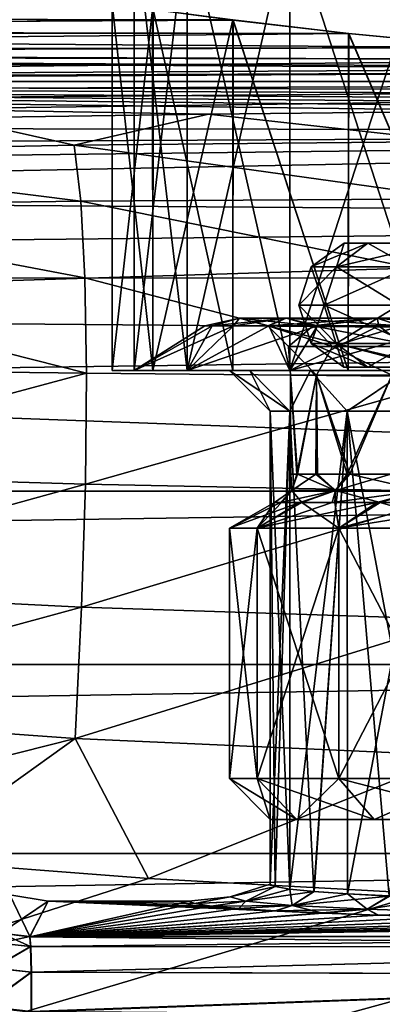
# Model space of a CAD drawing. Header units: metres. Extents: x -90 to 90, y -173 to 74.
# Tile 494 of 564: x 47.43 to 51.87, y 1.74 to 13.8. Entities that reach past the tile are written whole.
import ezdxf

# ---------------------------------------------------------------- set-up
doc = ezdxf.new("R2010")
doc.units = ezdxf.units.M
doc.layers.add('solid_509418', color=7, linetype='CONTINUOUS')
doc.layers.add('solid_509418_01', color=7, linetype='CONTINUOUS')

msp = doc.modelspace()

# ---------------------------------------------------------------- linework, layer by layer
at = {"layer": 'solid_509418'}
for points in [[(71.5, 8.020932, 20.362175), (35.100643, 9.368428, 19.276245), (-71.5, 8.020932, 20.362175)], [(71.5, 8.020932, 20.362175), (-71.5, 8.020932, 20.362175), (-71.5, 5.898276, 21.535389)], [(71.5, 5.898276, 21.535389), (71.5, 8.020932, 20.362175), (-71.5, 5.898276, 21.535389)], [(71.5, 5.898276, 21.535389), (-71.5, 5.898276, 21.535389), (-71.5, 3.58307, 22.257832)], [(71.5, 3.58307, 22.257832), (71.5, 5.898276, 21.535389), (-71.5, 3.58307, 22.257832)], [(71.5, 3.58307, 22.257832), (-71.5, 3.58307, 22.257832), (-71.5, 1.184448, 22.5)]]:
    msp.add_3dface(points, dxfattribs=at)
at = {"layer": 'solid_509418_01'}
for points in [[(49.481068, 9.5, 3.989305), (49.481068, 15.053997, 3.989305), (48.832024, 15.053997, 1.356038)], [(48.832024, 9.5, 1.356038), (48.832024, 15.053997, 1.356038), (48.832024, 15.053997, -1.356038)], [(48.832024, 9.5, 1.356038), (49.481068, 9.5, 3.989305), (48.832024, 15.053997, 1.356038)], [(48.832024, 9.5, -1.356038), (48.832024, 15.053997, -1.356038), (49.481068, 15.053997, -3.989305)], [(48.832024, 9.5, -1.356038), (48.832024, 9.5, 1.356038), (48.832024, 15.053997, -1.356038)], [(49.481068, 9.5, -3.989305), (48.832024, 9.5, -1.356038), (49.481068, 15.053997, -3.989305)], [(50.741432, 9.5, 6.390728), (50.741432, 15.053997, 6.390728), (49.481068, 15.053997, 3.989305)], [(49.481068, 9.5, 3.989305), (50.741432, 9.5, 6.390728), (49.481068, 15.053997, 3.989305)], [(49.481068, 9.5, -3.989305), (49.481068, 15.053997, -3.989305), (50.741432, 15.053997, -6.390728)], [(50.741432, 9.5, -6.390728), (49.481068, 9.5, -3.989305), (50.741432, 15.053997, -6.390728)], [(52.539871, 9.5, 8.420746), (52.539871, 15.053997, 8.420746), (50.741432, 15.053997, 6.390728)], [(50.741432, 9.5, 6.390728), (52.539871, 9.5, 8.420746), (50.741432, 15.053997, 6.390728)], [(50.741432, 9.5, -6.390728), (50.741432, 15.053997, -6.390728), (52.539871, 15.053997, -8.420746)], [(52.539871, 9.5, -8.420746), (50.741432, 9.5, -6.390728), (52.539871, 15.053997, -8.420746)], [(48.563633, 9.5, -1.201648), (49.057552, 13.921746, -3.537581), (48.562248, 13.991098, -1.193362)], [(48.563633, 9.5, 1.201648), (48.562248, 13.991098, -1.193362), (48.564259, 13.990871, 1.208513)], [(48.563633, 9.5, -1.201648), (48.562248, 13.991098, -1.193362), (48.563633, 9.5, 1.201648)], [(48.563633, 9.5, 1.201648), (48.564259, 13.990871, 1.208513), (49.063126, 9.5, 3.552508)], [(49.063126, 9.5, 3.552508), (48.564259, 13.990871, 1.208513), (49.066555, 13.920585, 3.563717)], [(27.321669, 13.864264, 4.658258), (50.046993, 13.792353, 5.760246), (49.066555, 13.920585, 3.563717)], [(27.360445, 13.833748, -5.154876), (49.057552, 13.921746, -3.537581), (50.0397, 13.793348, -5.746435)], [(49.063126, 9.5, -3.552508), (49.057552, 13.921746, -3.537581), (48.563633, 9.5, -1.201648)], [(49.063126, 9.5, -3.552508), (50.0397, 13.793348, -5.746435), (49.057552, 13.921746, -3.537581)], [(49.063126, 9.5, 3.552508), (49.066555, 13.920585, 3.563717), (50.040367, 9.5, 5.748336)], [(50.040367, 9.5, 5.748336), (49.066555, 13.920585, 3.563717), (50.046993, 13.792353, 5.760246)], [(27.321669, 13.864264, 4.658258), (27.556841, 13.677979, 7.170755), (50.046993, 13.792353, 5.760246)], [(27.60552, 13.638899, -7.592478), (27.360445, 13.833748, -5.154876), (50.0397, 13.793348, -5.746435)], [(27.556841, 13.677979, 7.170755), (51.460754, 13.628346, 7.702366), (50.046993, 13.792353, 5.760246)], [(27.60552, 13.638899, -7.592478), (50.0397, 13.793348, -5.746435), (51.458023, 13.628638, -7.699351)], [(50.040367, 9.5, -5.748336), (50.0397, 13.793348, -5.746435), (49.063126, 9.5, -3.552508)], [(51.452816, 9.5, -7.69325), (51.458023, 13.628638, -7.699351), (50.0397, 13.793348, -5.746435)], [(51.452816, 9.5, -7.69325), (50.0397, 13.793348, -5.746435), (50.040367, 9.5, -5.748336)], [(50.040367, 9.5, 5.748336), (50.046993, 13.792353, 5.760246), (51.452816, 9.5, 7.69325)], [(51.452816, 9.5, 7.69325), (50.046993, 13.792353, 5.760246), (51.460754, 13.628346, 7.702366)], [(27.556841, 13.677979, 7.170755), (27.893213, 13.405949, 9.731151), (51.460754, 13.628346, 7.702366)], [(27.60552, 13.638899, -7.592478), (51.458023, 13.628638, -7.699351), (53.243412, 13.456925, -9.305748)], [(27.940966, 13.36669, -10.046323), (27.60552, 13.638899, -7.592478), (53.243412, 13.456925, -9.305748)], [(27.893213, 13.405949, 9.731151), (53.246109, 13.456704, 9.307644), (51.460754, 13.628346, 7.702366)], [(53.238949, 9.5, -9.302245), (51.458023, 13.628638, -7.699351), (51.452816, 9.5, -7.69325)], [(51.452816, 9.5, 7.69325), (51.460754, 13.628346, 7.702366), (53.238949, 9.5, 9.302245)], [(53.238949, 9.5, -9.302245), (53.243412, 13.456925, -9.305748), (51.458023, 13.628638, -7.699351)], [(53.238949, 9.5, 9.302245), (51.460754, 13.628346, 7.702366), (53.246109, 13.456704, 9.307644)], [(27.893213, 13.405949, 9.731151), (55.326469, 13.306952, 10.507484), (53.246109, 13.456704, 9.307644)], [(27.893213, 13.405949, 9.731151), (28.332397, 13.040526, 12.352942), (55.326469, 13.306952, 10.507484)], [(27.940966, 13.36669, -10.046323), (53.243412, 13.456925, -9.305748), (55.324173, 13.307088, -10.506461)], [(27.940966, 13.36669, -10.046323), (57.611919, 13.205138, -11.249271), (60, 13.169123, -11.5)], [(28.372757, 13.006383, -12.569467), (27.940966, 13.36669, -10.046323), (60, 13.169123, -11.5)], [(27.940966, 13.36669, -10.046323), (55.324173, 13.307088, -10.506461), (57.611919, 13.205138, -11.249271)], [(28.332397, 13.040526, 12.352942), (57.613228, 13.205099, 11.249549), (55.326469, 13.306952, 10.507484)], [(28.332397, 13.040526, 12.352942), (60, 13.169123, 11.5), (57.613228, 13.205099, 11.249549)], [(28.332397, 13.040526, 12.352942), (71.5, 13.040526, 12.352942), (60, 13.169123, 11.5)], [(71.5, 12.898079, -13.232278), (28.372757, 13.006383, -12.569467), (60, 13.169123, -11.5)], [(28.696659, 12.895651, 13.116816), (71.5, 13.040526, 12.352942), (28.332397, 13.040526, 12.352942)], [(28.696659, 12.895651, 13.116816), (29.143702, 12.708432, 13.846309), (71.5, 13.040526, 12.352942)], [(29.143702, 12.708432, 13.846309), (29.666065, 12.483955, 14.539941), (71.5, 13.040526, 12.352942)], [(71.5, 12.426649, 14.696774), (71.5, 13.040526, 12.352942), (29.666065, 12.483955, 14.539941)], [(49.744595, 12.640604, -14.685209), (46.601803, 12.593678, -14.934319), (28.372757, 13.006383, -12.569467)], [(53.539268, 12.680739, -14.468629), (49.744595, 12.640604, -14.685209), (28.372757, 13.006383, -12.569467)], [(56.471012, 12.707108, -14.324492), (53.539268, 12.680739, -14.468629), (28.372757, 13.006383, -12.569467)], [(59.713634, 12.738185, -14.152676), (56.471012, 12.707108, -14.324492), (28.372757, 13.006383, -12.569467)], [(63.068329, 12.775712, -13.942282), (59.713634, 12.738185, -14.152676), (28.372757, 13.006383, -12.569467)], [(67.6716, 12.837234, -13.590087), (63.068329, 12.775712, -13.942282), (28.372757, 13.006383, -12.569467)], [(71.5, 12.898079, -13.232278), (67.6716, 12.837234, -13.590087), (28.372757, 13.006383, -12.569467)], [(52.767883, 12.305786, -15.910115), (49.744595, 12.640604, -14.685209), (53.539268, 12.680739, -14.468629)], [(48.097168, 12.258597, -16.156853), (43.473484, 12.16604, -16.596878), (46.601803, 12.593678, -14.934319)], [(48.097168, 12.258597, -16.156853), (46.601803, 12.593678, -14.934319), (49.744595, 12.640604, -14.685209)], [(52.767883, 12.305786, -15.910115), (48.097168, 12.258597, -16.156853), (49.744595, 12.640604, -14.685209)], [(71.5, 12.426649, 14.696774), (29.666065, 12.483955, 14.539941), (30.238186, 12.226862, 15.197349)], [(71.5, 12.426649, 14.696774), (30.238186, 12.226862, 15.197349), (30.840912, 11.941573, 15.818295)], [(71.5, 12.426649, 14.696774), (30.840912, 11.941573, 15.818295), (31.463343, 11.631986, 16.403299)], [(71.5, 11.353176, 16.871574), (71.5, 12.426649, 14.696774), (31.463343, 11.631986, 16.403299)], [(52.823227, 11.601696, -17.488106), (48.097168, 12.258597, -16.156853), (52.767883, 12.305786, -15.910115)], [(48.179291, 11.574943, -17.675789), (43.473484, 12.16604, -16.596878), (48.097168, 12.258597, -16.156853)], [(52.823227, 11.601696, -17.488106), (48.179291, 11.574943, -17.675789), (48.097168, 12.258597, -16.156853)], [(48.179291, 11.574943, -17.675789), (43.600742, 11.512728, -18.010515), (43.473484, 12.16604, -16.596878)], [(71.5, 11.353176, 16.871574), (31.463343, 11.631986, 16.403299), (32.718678, 10.949238, 17.474874)], [(52.857864, 10.63, -18.917604), (48.179291, 11.574943, -17.675789), (52.823227, 11.601696, -17.488106)], [(48.23069, 10.634048, -19.051777), (43.600742, 11.512728, -18.010515), (48.179291, 11.574943, -17.675789)], [(48.23069, 10.634048, -19.051777), (43.680096, 10.621019, -19.291079), (43.600742, 11.512728, -18.010515)], [(52.857864, 10.63, -18.917604), (48.23069, 10.634048, -19.051777), (48.179291, 11.574943, -17.675789)], [(71.5, 11.353176, 16.871574), (32.718678, 10.949238, 17.474874), (33.952591, 10.186291, 18.435163)], [(71.5, 9.864332, 18.78611), (71.5, 11.353176, 16.871574), (33.952591, 10.186291, 18.435163)], [(51.002785, 10.770228), (51.403263, 11.061001), (51.69619, 11.061001, -2.224999)], [(51.309361, 10.770228, 2.32865), (51.403263, 11.061001), (51.002785, 10.770228)], [(51.309361, 10.770228, -2.32865), (51.002785, 10.770228), (51.69619, 11.061001, -2.224999)], [(51.309361, 10.770228, 2.32865), (51.69619, 11.061001, 2.224999), (51.403263, 11.061001)], [(51.309361, 10.770228, -2.32865), (51.69619, 11.061001, -2.224999), (52.555008, 11.061001, -4.298368)], [(52.208183, 10.770228, -4.498607), (51.309361, 10.770228, -2.32865), (52.555008, 11.061001, -4.298368)], [(51.309361, 10.770228, 2.32865), (52.208183, 10.770228, 4.498607), (51.69619, 11.061001, 2.224999)], [(51.403263, 11.061001), (51.89817, 11.060534), (52.174232, 11.060534, -2.096908)], [(51.69619, 11.061001, 2.224999), (51.89817, 11.060534), (51.403263, 11.061001)], [(51.69619, 11.061001, -2.224999), (51.403263, 11.061001), (52.174232, 11.060534, -2.096908)], [(51.69619, 11.061001, 2.224999), (52.174232, 11.060534, 2.096908), (51.89817, 11.060534)], [(51.69619, 11.061001, -2.224999), (52.174232, 11.060534, -2.096908), (52.983608, 11.060534, -4.050915)], [(52.555008, 11.061001, -4.298368), (51.69619, 11.061001, -2.224999), (52.983608, 11.060534, -4.050915)], [(51.69619, 11.061001, 2.224999), (52.555008, 11.061001, 4.298368), (52.174232, 11.060534, 2.096908)], [(52.208183, 10.770228, 4.498607), (52.555008, 11.061001, 4.298368), (51.69619, 11.061001, 2.224999)], [(51.309361, 10.770228, -2.32865), (51.161777, 10.3, -2.368194), (50.849998, 10.3)], [(51.309361, 10.770228, -2.32865), (50.849998, 10.3), (51.002785, 10.770228)], [(51.161777, 10.3, 2.368194), (51.002785, 10.770228), (50.849998, 10.3)], [(51.309361, 10.770228, 2.32865), (51.002785, 10.770228), (51.161777, 10.3, 2.368194)], [(52.208183, 10.770228, -4.498607), (52.075867, 10.3, -4.575), (51.161777, 10.3, -2.368194)], [(52.208183, 10.770228, -4.498607), (51.161777, 10.3, -2.368194), (51.309361, 10.770228, -2.32865)], [(51.309361, 10.770228, 2.32865), (51.161777, 10.3, 2.368194), (52.075867, 10.3, 4.575)], [(51.309361, 10.770228, 2.32865), (52.075867, 10.3, 4.575), (52.208183, 10.770228, 4.498607)], [(48.249733, 9.465533, -20.241505), (43.680096, 10.621019, -19.291079), (48.23069, 10.634048, -19.051777)], [(48.249733, 9.465533, -20.241505), (43.709023, 9.518983, -20.398275), (43.680096, 10.621019, -19.291079)], [(52.870689, 9.421289, -20.153612), (48.23069, 10.634048, -19.051777), (52.857864, 10.63, -18.917604)], [(52.870689, 9.421289, -20.153612), (48.249733, 9.465533, -20.241505), (48.23069, 10.634048, -19.051777)], [(51.0019, 9.830993), (50.849998, 10.3), (51.161777, 10.3, -2.368194)], [(51.308502, 9.830993, 2.328879), (50.849998, 10.3), (51.0019, 9.830993)], [(51.161777, 10.3, 2.368194), (50.849998, 10.3), (51.308502, 9.830993, 2.328879)], [(51.308502, 9.830993, -2.328879), (51.0019, 9.830993), (51.161777, 10.3, -2.368194)], [(51.308502, 9.830993, -2.328879), (51.161777, 10.3, -2.368194), (52.075867, 10.3, -4.575)], [(51.161777, 10.3, 2.368194), (51.308502, 9.830993, 2.328879), (52.207417, 9.830993, 4.499049)], [(52.075867, 10.3, 4.575), (51.161777, 10.3, 2.368194), (52.207417, 9.830993, 4.499049)], [(52.207417, 9.830993, -4.499049), (51.308502, 9.830993, -2.328879), (52.075867, 10.3, -4.575)], [(71.5, 9.864332, 18.78611), (33.952591, 10.186291, 18.435163), (35.100643, 9.368428, 19.276245)], [(50.122547, 10.142265, 1.19934), (49.788116, 10.048483, 1.34442), (49.700001, 10.048483)], [(50.122547, 10.142265, -1.19934), (49.700001, 10.048483), (49.788116, 10.048483, -1.34442)], [(50.122547, 10.142265, -1.19934), (50.122547, 10.142265, 1.19934), (49.700001, 10.048483)], [(50.696587, 10.142265, 3.528319), (50.050964, 10.048483, 2.665836), (49.788116, 10.048483, 1.34442)], [(50.122547, 10.142265, 1.19934), (50.696587, 10.142265, 3.528319), (49.788116, 10.048483, 1.34442)], [(50.122547, 10.142265, -1.19934), (49.788116, 10.048483, -1.34442), (50.050964, 10.048483, -2.665836)], [(50.696587, 10.142265, 3.528319), (50.484039, 10.048483, 3.941639), (50.050964, 10.048483, 2.665836)], [(50.696587, 10.142265, -3.528319), (50.050964, 10.048483, -2.665836), (50.484039, 10.048483, -3.941639)], [(50.696587, 10.142265, -3.528319), (50.122547, 10.142265, -1.19934), (50.050964, 10.048483, -2.665836)], [(51.024139, 10.0483, 3.404094), (50.696587, 10.142265, 3.528319), (50.122547, 10.142265, 1.19934)], [(50.47031, 10.0483, 1.157114), (50.122547, 10.142265, 1.19934), (50.122547, 10.142265, -1.19934)], [(50.47031, 10.0483, 1.157114), (51.024139, 10.0483, 3.404094), (50.122547, 10.142265, 1.19934)], [(50.47031, 10.0483, -1.157114), (50.122547, 10.142265, -1.19934), (50.696587, 10.142265, -3.528319)], [(50.47031, 10.0483, -1.157114), (50.47031, 10.0483, 1.157114), (50.122547, 10.142265, -1.19934)], [(51.024139, 10.0483, -3.404094), (50.47031, 10.0483, -1.157114), (50.696587, 10.142265, -3.528319)], [(51.81131, 10.142265, 5.652244), (51.079937, 10.048483, 5.15), (50.484039, 10.048483, 3.941639)], [(50.696587, 10.142265, 3.528319), (51.81131, 10.142265, 5.652244), (50.484039, 10.048483, 3.941639)], [(50.696587, 10.142265, -3.528319), (50.484039, 10.048483, -3.941639), (51.079937, 10.048483, -5.15)], [(51.81131, 10.142265, -5.652244), (50.696587, 10.142265, -3.528319), (51.079937, 10.048483, -5.15)], [(52.099617, 10.0483, 5.453241), (51.81131, 10.142265, 5.652244), (50.696587, 10.142265, 3.528319)], [(51.024139, 10.0483, 3.404094), (52.099617, 10.0483, 5.453241), (50.696587, 10.142265, 3.528319)], [(51.024139, 10.0483, -3.404094), (50.696587, 10.142265, -3.528319), (51.81131, 10.142265, -5.652244)], [(52.099617, 10.0483, -5.453241), (51.024139, 10.0483, -3.404094), (51.81131, 10.142265, -5.652244)], [(51.81131, 10.142265, 5.652244), (51.828461, 10.048483, 6.270243), (51.079937, 10.048483, 5.15)], [(51.81131, 10.142265, -5.652244), (51.079937, 10.048483, -5.15), (51.828461, 10.048483, -6.270243)], [(51.81131, 10.142265, 5.652244), (53.401928, 10.142265, 7.447682), (51.828461, 10.048483, 6.270243)], [(51.81131, 10.142265, -5.652244), (51.828461, 10.048483, -6.270243), (52.716801, 10.048483, -7.2832)], [(53.401928, 10.142265, -7.447682), (51.81131, 10.142265, -5.652244), (52.716801, 10.048483, -7.2832)], [(53.634232, 10.0483, 7.185466), (53.401928, 10.142265, 7.447682), (51.81131, 10.142265, 5.652244)], [(52.099617, 10.0483, 5.453241), (53.634232, 10.0483, 7.185466), (51.81131, 10.142265, 5.652244)], [(52.099617, 10.0483, -5.453241), (51.81131, 10.142265, -5.652244), (53.401928, 10.142265, -7.447682)], [(53.401928, 10.142265, 7.447682), (52.716801, 10.048483, 7.2832), (51.828461, 10.048483, 6.270243)], [(50.050964, 10.048483, 2.665836), (49.481068, 9.5, 3.989305), (48.832024, 9.5, 1.356038)], [(49.700001, 10.048483), (48.832024, 9.5, 1.356038), (48.832024, 9.5, -1.356038)], [(49.788116, 10.048483, 1.34442), (50.050964, 10.048483, 2.665836), (48.832024, 9.5, 1.356038)], [(49.700001, 10.048483), (49.788116, 10.048483, 1.34442), (48.832024, 9.5, 1.356038)], [(49.788116, 10.048483, -1.34442), (48.832024, 9.5, -1.356038), (49.481068, 9.5, -3.989305)], [(49.788116, 10.048483, -1.34442), (49.700001, 10.048483), (48.832024, 9.5, -1.356038)], [(51.079937, 10.048483, 5.15), (50.741432, 9.5, 6.390728), (49.481068, 9.5, 3.989305)], [(50.484039, 10.048483, 3.941639), (51.079937, 10.048483, 5.15), (49.481068, 9.5, 3.989305)], [(50.050964, 10.048483, 2.665836), (50.484039, 10.048483, 3.941639), (49.481068, 9.5, 3.989305)], [(50.484039, 10.048483, -3.941639), (49.481068, 9.5, -3.989305), (50.741432, 9.5, -6.390728)], [(50.050964, 10.048483, -2.665836), (49.788116, 10.048483, -1.34442), (49.481068, 9.5, -3.989305)], [(50.484039, 10.048483, -3.941639), (50.050964, 10.048483, -2.665836), (49.481068, 9.5, -3.989305)], [(51.263756, 9.79163, 3.313221), (51.024139, 10.0483, 3.404094), (50.47031, 10.0483, 1.157114)], [(50.724709, 9.79163, 1.126224), (50.47031, 10.0483, 1.157114), (50.47031, 10.0483, -1.157114)], [(50.724709, 9.79163, 1.126224), (51.263756, 9.79163, 3.313221), (50.47031, 10.0483, 1.157114)], [(50.724709, 9.79163, -1.126224), (50.47031, 10.0483, -1.157114), (51.024139, 10.0483, -3.404094)], [(50.724709, 9.79163, -1.126224), (50.724709, 9.79163, 1.126224), (50.47031, 10.0483, -1.157114)], [(51.079937, 10.048483, -5.15), (50.484039, 10.048483, -3.941639), (50.741432, 9.5, -6.390728)], [(51.263756, 9.79163, -3.313221), (50.724709, 9.79163, -1.126224), (51.024139, 10.0483, -3.404094)], [(52.716801, 10.048483, 7.2832), (52.539871, 9.5, 8.420746), (50.741432, 9.5, 6.390728)], [(51.828461, 10.048483, 6.270243), (52.716801, 10.048483, 7.2832), (50.741432, 9.5, 6.390728)], [(51.079937, 10.048483, 5.15), (51.828461, 10.048483, 6.270243), (50.741432, 9.5, 6.390728)], [(51.828461, 10.048483, -6.270243), (50.741432, 9.5, -6.390728), (52.539871, 9.5, -8.420746)], [(51.828461, 10.048483, -6.270243), (51.079937, 10.048483, -5.15), (50.741432, 9.5, -6.390728)], [(52.31052, 9.79163, 5.307665), (52.099617, 10.0483, 5.453241), (51.024139, 10.0483, 3.404094)], [(51.263756, 9.79163, 3.313221), (52.31052, 9.79163, 5.307665), (51.024139, 10.0483, 3.404094)], [(51.263756, 9.79163, -3.313221), (51.024139, 10.0483, -3.404094), (52.099617, 10.0483, -5.453241)], [(52.31052, 9.79163, -5.307665), (51.263756, 9.79163, -3.313221), (52.099617, 10.0483, -5.453241)], [(52.716801, 10.048483, -7.2832), (51.828461, 10.048483, -6.270243), (52.539871, 9.5, -8.420746)], [(71.5, 8.020932, 20.362175), (71.5, 9.864332, 18.78611), (35.100643, 9.368428, 19.276245)], [(51.065186, 9.442265, 2.394076), (51.263756, 9.79163, 3.313221), (50.724709, 9.79163, 1.126224)], [(50.75, 9.442265), (50.724709, 9.79163, 1.126224), (50.724709, 9.79163, -1.126224)], [(50.75, 9.442265), (51.065186, 9.442265, 2.394076), (50.724709, 9.79163, 1.126224)], [(51.065186, 9.442265, -2.394076), (50.724709, 9.79163, -1.126224), (51.263756, 9.79163, -3.313221)], [(51.065186, 9.442265, -2.394076), (50.75, 9.442265), (50.724709, 9.79163, -1.126224)], [(51.401829, 9.539466), (51.0019, 9.830993), (51.308502, 9.830993, -2.328879)], [(51.694805, 9.539466, 2.22537), (51.0019, 9.830993), (51.401829, 9.539466)], [(51.694805, 9.539466, 2.22537), (51.308502, 9.830993, 2.328879), (51.0019, 9.830993)], [(51.065186, 9.442265, 2.394076), (51.989265, 9.442265, 4.625), (51.263756, 9.79163, 3.313221)], [(51.989265, 9.442265, -4.625), (51.065186, 9.442265, -2.394076), (51.263756, 9.79163, -3.313221)], [(51.989265, 9.442265, 4.625), (52.31052, 9.79163, 5.307665), (51.263756, 9.79163, 3.313221)], [(51.989265, 9.442265, -4.625), (51.263756, 9.79163, -3.313221), (52.31052, 9.79163, -5.307665)], [(51.694805, 9.539466, -2.22537), (51.308502, 9.830993, -2.328879), (52.207417, 9.830993, -4.499049)], [(51.694805, 9.539466, -2.22537), (51.401829, 9.539466), (51.308502, 9.830993, -2.328879)], [(52.553768, 9.539466, 4.299085), (52.207417, 9.830993, 4.499049), (51.308502, 9.830993, 2.328879)], [(51.694805, 9.539466, 2.22537), (52.553768, 9.539466, 4.299085), (51.308502, 9.830993, 2.328879)], [(52.553768, 9.539466, -4.299085), (51.694805, 9.539466, -2.22537), (52.207417, 9.830993, -4.499049)], [(51.896736, 9.539), (51.401829, 9.539466), (51.694805, 9.539466, -2.22537)], [(52.172848, 9.539, 2.097279), (51.401829, 9.539466), (51.896736, 9.539)], [(52.172848, 9.539, 2.097279), (51.694805, 9.539466, 2.22537), (51.401829, 9.539466)], [(52.172848, 9.539, -2.097279), (51.694805, 9.539466, -2.22537), (52.553768, 9.539466, -4.299085)], [(52.172848, 9.539, -2.097279), (51.896736, 9.539), (51.694805, 9.539466, -2.22537)], [(52.982368, 9.539, 4.051632), (52.553768, 9.539466, 4.299085), (51.694805, 9.539466, 2.22537)], [(52.172848, 9.539, 2.097279), (52.982368, 9.539, 4.051632), (51.694805, 9.539466, 2.22537)], [(43.686646, 8.2413, -21.29727), (43.709023, 9.518983, -20.398275), (48.249733, 9.465533, -20.241505)], [(48.235851, 8.106179, -21.207527), (43.686646, 8.2413, -21.29727), (48.249733, 9.465533, -20.241505)], [(48.235851, 8.106179, -21.207527), (48.249733, 9.465533, -20.241505), (52.870689, 9.421289, -20.153612)], [(52.86132, 8.013613, -21.157219), (48.235851, 8.106179, -21.207527), (52.870689, 9.421289, -20.153612)], [(48.563633, 9.5, -1.201648), (48.563633, 9.5, 1.201648), (49.063126, 9.5, 3.552508)], [(49.063126, 9.5, -3.552508), (48.563633, 9.5, -1.201648), (49.063126, 9.5, 3.552508)], [(49.063126, 9.5, -3.552508), (49.063126, 9.5, 3.552508), (50.040367, 9.5, 5.748336)], [(50.00045, 9.5, 0.000005), (49.063126, 9.5, -3.552508), (50.040367, 9.5, 5.748336)], [(50.00045, 9.5, 0.000005), (50.040367, 9.5, -5.748336), (49.063126, 9.5, -3.552508)], [(50.251274, 9.5, 2.225703), (50.00045, 9.5, 0.000005), (50.040367, 9.5, 5.748336)], [(50.00045, 9.5, 0.000005), (50.251274, 9.5, -2.225694), (50.040367, 9.5, -5.748336)], [(50.73822, 9, -2.114098), (50.251274, 9.5, -2.225694), (50.00045, 9.5, 0.000005)], [(50.5, 9, 0.000002), (50.00045, 9.5, 0.000005), (50.251274, 9.5, 2.225703)], [(50.73822, 9, -2.114098), (50.00045, 9.5, 0.000005), (50.5, 9, 0.000002)], [(50.251274, 9.5, 2.225703), (50.040367, 9.5, 5.748336), (51.452816, 9.5, 7.69325)], [(50.991116, 9.5, -4.339638), (51.452816, 9.5, -7.69325), (50.040367, 9.5, -5.748336)], [(50.251274, 9.5, -2.225694), (50.991116, 9.5, -4.339638), (50.040367, 9.5, -5.748336)], [(50.991119, 9.5, 4.339645), (50.251274, 9.5, 2.225703), (51.452816, 9.5, 7.69325)], [(50.73822, 9, -2.114098), (50.991116, 9.5, -4.339638), (50.251274, 9.5, -2.225694)], [(50.73822, 9, 2.114101), (50.251274, 9.5, 2.225703), (50.991119, 9.5, 4.339645)], [(50.5, 9, 0.000002), (50.251274, 9.5, 2.225703), (50.73822, 9, 2.114101)], [(51.440914, 9, -4.122138), (50.991116, 9.5, -4.339638), (50.73822, 9, -2.114098)], [(50.73822, 9, 2.114101), (50.991119, 9.5, 4.339645), (51.440914, 9, 4.122141)], [(50.83535, 8.23094, 1.253659), (51.065186, 9.442265, 2.394076), (50.75, 9.442265)], [(50.824238, 8.23094, -1.169564), (50.75, 9.442265), (51.065186, 9.442265, -2.394076)], [(50.750095, 8.23094, 0.042407), (50.83535, 8.23094, 1.253659), (50.75, 9.442265)], [(50.824238, 8.23094, -1.169564), (50.750095, 8.23094, 0.042407), (50.75, 9.442265)], [(51.056908, 8.23094, -2.362971), (50.824238, 8.23094, -1.169564), (51.065186, 9.442265, -2.394076)], [(50.83535, 8.23094, 1.253659), (51.078949, 8.23094, 2.44486), (51.065186, 9.442265, 2.394076)], [(50.991116, 9.5, -4.339638), (52.182819, 9.5, -6.235841), (51.452816, 9.5, -7.69325)], [(51.440914, 9, -4.122138), (52.182819, 9.5, -6.235841), (50.991116, 9.5, -4.339638)], [(52.182823, 9.5, 6.235848), (50.991119, 9.5, 4.339645), (51.452816, 9.5, 7.69325)], [(51.440914, 9, 4.122141), (50.991119, 9.5, 4.339645), (52.182823, 9.5, 6.235848)], [(51.442989, 8.23094, -3.512844), (51.056908, 8.23094, -2.362971), (51.065186, 9.442265, -2.394076)], [(51.475513, 8.23094, 3.591051), (51.989265, 9.442265, 4.625), (51.065186, 9.442265, 2.394076)], [(51.078949, 8.23094, 2.44486), (51.475513, 8.23094, 3.591051), (51.065186, 9.442265, 2.394076)], [(51.442989, 8.23094, -3.512844), (51.065186, 9.442265, -2.394076), (51.989265, 9.442265, -4.625)], [(52.572838, 9, -5.923451), (52.182819, 9.5, -6.235841), (51.440914, 9, -4.122138)], [(51.440914, 9, 4.122141), (52.182823, 9.5, 6.235848), (52.572842, 9, 5.923455)], [(51.978054, 8.23094, -4.60553), (51.442989, 8.23094, -3.512844), (51.989265, 9.442265, -4.625)], [(52.182823, 9.5, 6.235848), (51.452816, 9.5, 7.69325), (53.238949, 9.5, 9.302245)], [(52.182819, 9.5, -6.235841), (53.238949, 9.5, -9.302245), (51.452816, 9.5, -7.69325)], [(51.475513, 8.23094, 3.591051), (52.020584, 8.23094, 4.678828), (51.989265, 9.442265, 4.625)], [(50.5, 3.208702, 0.000002), (50.5, 9, 0.000002), (50.73822, 9, 2.114101)], [(50.559593, 3.177842, 1.062409), (50.5, 3.208702, 0.000002), (50.73822, 9, 2.114101)], [(50.73819, 3.147593, -2.113971), (50.73822, 9, -2.114098), (50.5, 9, 0.000002)], [(50.559528, 3.177859, -1.061845), (50.73819, 3.147593, -2.113971), (50.5, 9, 0.000002)], [(50.5, 3.208702, 0.000002), (50.559528, 3.177859, -1.061845), (50.5, 9, 0.000002)], [(50.738617, 3.14754, 2.115836), (50.559593, 3.177842, 1.062409), (50.73822, 9, 2.114101)], [(50.73819, 3.147593, -2.113971), (51.035362, 3.117778, -3.144088), (50.73822, 9, -2.114098)], [(50.738617, 3.14754, 2.115836), (50.73822, 9, 2.114101), (51.440914, 9, 4.122141)], [(51.035362, 3.117778, -3.144088), (51.440914, 9, -4.122138), (50.73822, 9, -2.114098)], [(51.036777, 3.117663, 3.148115), (50.738617, 3.14754, 2.115836), (51.440914, 9, 4.122141)], [(51.035362, 3.117778, -3.144088), (51.444206, 3.089392, -4.128973), (51.440914, 9, -4.122138)], [(51.446728, 3.089241, 4.134194), (51.036777, 3.117663, 3.148115), (51.440914, 9, 4.122141)], [(51.446728, 3.089241, 4.134194), (51.440914, 9, 4.122141), (52.572842, 9, 5.923455)], [(52.571903, 3.037653, -5.922276), (52.572838, 9, -5.923451), (51.440914, 9, -4.122138)], [(51.957592, 3.062574, -5.056649), (52.571903, 3.037653, -5.922276), (51.440914, 9, -4.122138)], [(51.444206, 3.089392, -4.128973), (51.957592, 3.062574, -5.056649), (51.440914, 9, -4.122138)], [(51.960964, 3.062419, 5.062008), (51.446728, 3.089241, 4.134194), (52.572842, 9, 5.923455)], [(43.613613, 6.828178, -21.959774), (43.686646, 8.2413, -21.29727), (48.235851, 8.106179, -21.207527)], [(50.764244, 8.030939, 1.121424), (50.83535, 8.23094, 1.253659), (50.750095, 8.23094, 0.042407)], [(50.764244, 8.030939, -1.121424), (50.750095, 8.23094, 0.042407), (50.824238, 8.23094, -1.169564)], [(50.764244, 8.030939, 1.121424), (50.750095, 8.23094, 0.042407), (50.764244, 8.030939, -1.121424)], [(51.300991, 8.030939, 3.299098), (50.83535, 8.23094, 1.253659), (50.764244, 8.030939, 1.121424)], [(50.764244, 8.030939, -1.121424), (50.824238, 8.23094, -1.169564), (51.056908, 8.23094, -2.362971)], [(50.764244, 8.030939, -1.121424), (51.056908, 8.23094, -2.362971), (51.300991, 8.030939, -3.299098)], [(51.300991, 8.030939, 3.299098), (51.078949, 8.23094, 2.44486), (50.83535, 8.23094, 1.253659)], [(51.300991, 8.030939, -3.299098), (51.056908, 8.23094, -2.362971), (51.442989, 8.23094, -3.512844)], [(51.300991, 8.030939, 3.299098), (51.475513, 8.23094, 3.591051), (51.078949, 8.23094, 2.44486)], [(52.343296, 8.030939, 5.285042), (51.475513, 8.23094, 3.591051), (51.300991, 8.030939, 3.299098)], [(51.300991, 8.030939, -3.299098), (51.442989, 8.23094, -3.512844), (51.978054, 8.23094, -4.60553)], [(51.300991, 8.030939, -3.299098), (51.978054, 8.23094, -4.60553), (52.343296, 8.030939, -5.285042)], [(52.343296, 8.030939, 5.285042), (52.020584, 8.23094, 4.678828), (51.475513, 8.23094, 3.591051)], [(48.18943, 6.598774, -21.919439), (43.613613, 6.828178, -21.959774), (48.235851, 8.106179, -21.207527)], [(48.18943, 6.598774, -21.919439), (48.235851, 8.106179, -21.207527), (52.86132, 8.013613, -21.157219)], [(52.830017, 6.451283, -21.896833), (48.18943, 6.598774, -21.919439), (52.86132, 8.013613, -21.157219)], [(50.764244, 8.030939, -1.121424), (50.625843, 7.88453, -1.194852), (50.550098, 7.88453, 0.043324)], [(50.764244, 8.030939, 1.121424), (50.550098, 7.88453, 0.043324), (50.637196, 7.88453, 1.280766)], [(50.764244, 8.030939, 1.121424), (50.764244, 8.030939, -1.121424), (50.550098, 7.88453, 0.043324)], [(51.300991, 8.030939, -3.299098), (50.863544, 7.88453, -2.414062), (50.625843, 7.88453, -1.194852)], [(50.764244, 8.030939, -1.121424), (51.300991, 8.030939, -3.299098), (50.625843, 7.88453, -1.194852)], [(50.764244, 8.030939, 1.121424), (50.637196, 7.88453, 1.280766), (50.886063, 7.88453, 2.497722)], [(51.300991, 8.030939, 3.299098), (50.764244, 8.030939, 1.121424), (50.886063, 7.88453, 2.497722)], [(51.300991, 8.030939, -3.299098), (51.257973, 7.88453, -3.588798), (50.863544, 7.88453, -2.414062)], [(51.300991, 8.030939, 3.299098), (50.886063, 7.88453, 2.497722), (51.291203, 7.88453, 3.668695)], [(52.343296, 8.030939, -5.285042), (51.804607, 7.88453, -4.70511), (51.257973, 7.88453, -3.588798)], [(51.300991, 8.030939, -3.299098), (52.343296, 8.030939, -5.285042), (51.257973, 7.88453, -3.588798)], [(51.300991, 8.030939, 3.299098), (51.291203, 7.88453, 3.668695), (51.848057, 7.88453, 4.779992)], [(52.343296, 8.030939, 5.285042), (51.300991, 8.030939, 3.299098), (51.848057, 7.88453, 4.779992)], [(52.343296, 8.030939, -5.285042), (52.490704, 7.88453, -5.736983), (51.804607, 7.88453, -4.70511)], [(52.343296, 8.030939, 5.285042), (51.848057, 7.88453, 4.779992), (52.543427, 7.88453, 5.805345)], [(50, 7.566988), (50.625843, 7.88453, -1.194852), (50.863544, 7.88453, -2.414062)], [(50.34074, 7.566988, -2.588191), (50, 7.566988), (50.863544, 7.88453, -2.414062)], [(50, 7.566988), (50.550098, 7.88453, 0.043324), (50.625843, 7.88453, -1.194852)], [(50, 7.566988), (50.34074, 7.566988, 2.588191), (50.550098, 7.88453, 0.043324)], [(50.34074, 7.566988, -2.588191), (51.257973, 7.88453, -3.588798), (51.804607, 7.88453, -4.70511)], [(51.339745, 7.566988, -5), (50.34074, 7.566988, -2.588191), (51.804607, 7.88453, -4.70511)], [(50.34074, 7.566988, -2.588191), (50.863544, 7.88453, -2.414062), (51.257973, 7.88453, -3.588798)], [(50.34074, 7.566988, 2.588191), (50.637196, 7.88453, 1.280766), (50.550098, 7.88453, 0.043324)], [(50.34074, 7.566988, 2.588191), (50.886063, 7.88453, 2.497722), (50.637196, 7.88453, 1.280766)], [(50.34074, 7.566988, 2.588191), (51.339745, 7.566988, 5), (50.886063, 7.88453, 2.497722)], [(51.339745, 7.566988, 5), (51.291203, 7.88453, 3.668695), (50.886063, 7.88453, 2.497722)], [(51.339745, 7.566988, 5), (51.848057, 7.88453, 4.779992), (51.291203, 7.88453, 3.668695)], [(51.339745, 7.566988, -5), (52.490704, 7.88453, -5.736983), (53.308189, 7.88453, -6.672492)], [(52.928932, 7.566988, -7.071068), (51.339745, 7.566988, -5), (53.308189, 7.88453, -6.672492)], [(51.339745, 7.566988, -5), (51.804607, 7.88453, -4.70511), (52.490704, 7.88453, -5.736983)], [(51.339745, 7.566988, 5), (52.928932, 7.566988, 7.071068), (51.848057, 7.88453, 4.779992)], [(52.928932, 7.566988, 7.071068), (52.543427, 7.88453, 5.805345), (51.848057, 7.88453, 4.779992)], [(50.34074, 4.5, 2.588191), (50.34074, 7.566988, 2.588191), (50, 7.566988)], [(50, 4.5), (50, 7.566988), (50.34074, 7.566988, -2.588191)], [(50, 4.5), (50.34074, 4.5, 2.588191), (50, 7.566988)], [(50.34074, 4.5, -2.588191), (50, 4.5), (50.34074, 7.566988, -2.588191)], [(51.339745, 4.5, 5), (51.339745, 7.566988, 5), (50.34074, 7.566988, 2.588191)], [(50.34074, 4.5, 2.588191), (51.339745, 4.5, 5), (50.34074, 7.566988, 2.588191)], [(50.34074, 4.5, -2.588191), (50.34074, 7.566988, -2.588191), (51.339745, 7.566988, -5)], [(51.339745, 4.5, -5), (50.34074, 4.5, -2.588191), (51.339745, 7.566988, -5)], [(52.928932, 4.5, 7.071068), (52.928932, 7.566988, 7.071068), (51.339745, 7.566988, 5)], [(51.339745, 4.5, 5), (52.928932, 4.5, 7.071068), (51.339745, 7.566988, 5)], [(51.339745, 4.5, -5), (51.339745, 7.566988, -5), (52.928932, 7.566988, -7.071068)], [(52.928932, 4.5, -7.071068), (51.339745, 4.5, -5), (52.928932, 7.566988, -7.071068)], [(43.49226, 5.324082, -22.364935), (43.613613, 6.828178, -21.959774), (48.18943, 6.598774, -21.919439)], [(48.111961, 4.990762, -22.35483), (43.49226, 5.324082, -22.364935), (48.18943, 6.598774, -21.919439)], [(48.111961, 4.990762, -22.35483), (48.18943, 6.598774, -21.919439), (52.830017, 6.451283, -21.896833)], [(52.777786, 4.783482, -22.349171), (48.111961, 4.990762, -22.35483), (52.830017, 6.451283, -21.896833)], [(48.111961, 4.990762, -22.35483), (43.345043, 3.786328, -22.5), (43.49226, 5.324082, -22.364935)], [(48.111961, 4.990762, -22.35483), (46.036282, 3.504218, -22.5), (43.345043, 3.786328, -22.5)], [(48.111961, 4.990762, -22.35483), (49.009804, 3.276938, -22.5), (46.036282, 3.504218, -22.5)], [(52.777786, 4.783482, -22.349171), (49.009804, 3.276938, -22.5), (48.111961, 4.990762, -22.35483)], [(52.777786, 4.783482, -22.349171), (52.36042, 3.09214, -22.5), (49.009804, 3.276938, -22.5)], [(50.823601, 4, 2.458337), (50.34074, 4.5, 2.588191), (50, 4.5)], [(50.500168, 4), (50, 4.5), (50.34074, 4.5, -2.588191)], [(50.823601, 4, 2.458337), (50, 4.5), (50.500168, 4)], [(51.773136, 4, 4.750395), (51.339745, 4.5, 5), (50.34074, 4.5, 2.588191)], [(51.773136, 4, 4.750395), (50.34074, 4.5, 2.588191), (50.823601, 4, 2.458337)], [(50.823601, 4, -2.458337), (50.34074, 4.5, -2.588191), (51.339745, 4.5, -5)], [(50.500168, 4), (50.34074, 4.5, -2.588191), (50.823601, 4, -2.458337)], [(50.823601, 4, -2.458337), (51.339745, 4.5, -5), (51.773136, 4, -4.750395)], [(53.282078, 4, 6.716973), (52.928932, 4.5, 7.071068), (51.339745, 4.5, 5)], [(53.282078, 4, 6.716973), (51.339745, 4.5, 5), (51.773136, 4, 4.750395)], [(51.773136, 4, -4.750395), (51.339745, 4.5, -5), (52.928932, 4.5, -7.071068)], [(51.773136, 4, -4.750395), (52.928932, 4.5, -7.071068), (53.282078, 4, -6.716973)], [(50.823601, 4, 2.458337), (50.500168, 4), (50.823601, 4, -2.458337)], [(50.823601, 4, 2.458337), (50.823601, 4, -2.458337), (51.773136, 4, -4.750395)], [(51.773136, 4, 4.750395), (50.823601, 4, 2.458337), (51.773136, 4, -4.750395)], [(51.773136, 4, 4.750395), (51.773136, 4, -4.750395), (53.282078, 4, -6.716973)], [(53.282078, 4, 6.716973), (51.773136, 4, 4.750395), (53.282078, 4, -6.716973)], [(71.5, 3.58307, 22.257832), (-71.5, 1.184448, 22.5), (71.5, 1.184448, 22.5)], [(46.036282, 3.504218, -22.5), (49.009804, 3.276938, -22.5), (0, -12.5, -22.5)], [(49.009804, 3.276938, -22.5), (52.36042, 3.09214, -22.5), (0, -12.5, -22.5)], [(50.010872, 3.052734, 0.000015), (50.559528, 3.177859, -1.061845), (50.5, 3.208702, 0.000002)], [(50.010872, 3.052734, 0.000015), (50.5, 3.208702, 0.000002), (50.559593, 3.177842, 1.062409)], [(50.201447, 2.999312, -1.941933), (50.559528, 3.177859, -1.061845), (50.010872, 3.052734, 0.000015)], [(50.201427, 2.999317, 1.941821), (50.010872, 3.052734, 0.000015), (50.559593, 3.177842, 1.062409)], [(50.201427, 2.999317, 1.941821), (50.559593, 3.177842, 1.062409), (50.738617, 3.14754, 2.115836)], [(50.201427, 2.999317, 1.941821), (50.738617, 3.14754, 2.115836), (51.036777, 3.117663, 3.148115)], [(50.201447, 2.999312, -1.941933), (50.73819, 3.147593, -2.113971), (50.559528, 3.177859, -1.061845)], [(50.201447, 2.999312, -1.941933), (50.766827, 2.94794, -3.811935), (50.73819, 3.147593, -2.113971)], [(50.766827, 2.94794, -3.811935), (51.035362, 3.117778, -3.144088), (50.73819, 3.147593, -2.113971)], [(52.36042, 3.09214, -22.5), (56.176395, 2.9224, -22.5), (0, -12.5, -22.5)], [(47.308739, 3.076165), (47.198303, 2.607051, -16.638298), (47.554115, 2.564956, -16.613659)], [(47.198792, 2.606185, 16.663601), (47.308739, 3.076165), (47.780582, 3)], [(47.308739, 3.076165), (47.554115, 2.564956, -16.613659), (47.780582, 3)], [(50.010872, 3.052734, 0.000015), (49.574081, 2.969189, 1.176637), (49.500206, 3, 0.000007)], [(50.010872, 3.052734, 0.000015), (49.500206, 3, 0.000007), (49.577152, 2.968724, -1.194399)], [(50.201427, 2.999317, 1.941821), (49.574081, 2.969189, 1.176637), (50.010872, 3.052734, 0.000015)], [(50.201447, 2.999312, -1.941933), (50.010872, 3.052734, 0.000015), (49.577152, 2.968724, -1.194399)], [(50.766773, 2.947942, 3.811811), (50.201427, 2.999317, 1.941821), (51.036777, 3.117663, 3.148115)], [(50.766773, 2.947942, 3.811811), (51.036777, 3.117663, 3.148115), (51.446728, 3.089241, 4.134194)], [(50.766773, 2.947942, 3.811811), (51.446728, 3.089241, 4.134194), (51.960964, 3.062419, 5.062008)], [(51.686588, 2.900581, 5.537946), (50.766773, 2.947942, 3.811811), (51.960964, 3.062419, 5.062008)], [(50.766827, 2.94794, -3.811935), (51.444206, 3.089392, -4.128973), (51.035362, 3.117778, -3.144088)], [(50.766827, 2.94794, -3.811935), (51.686687, 2.90058, -5.538082), (51.444206, 3.089392, -4.128973)], [(51.686687, 2.90058, -5.538082), (51.957592, 3.062574, -5.056649), (51.444206, 3.089392, -4.128973)], [(51.686588, 2.900581, 5.537946), (51.960964, 3.062419, 5.062008), (52.575489, 3.037522, 5.926772)], [(52.926666, 2.859052, 7.053269), (51.686588, 2.900581, 5.537946), (52.575489, 3.037522, 5.926772)], [(51.686687, 2.90058, -5.538082), (52.571903, 3.037653, -5.922276), (51.957592, 3.062574, -5.056649)], [(51.686687, 2.90058, -5.538082), (52.926811, 2.859052, -7.053403), (52.571903, 3.037653, -5.922276)], [(56.176395, 2.9224, -22.5), (60.33778, 2.724475, -22.5), (0, -12.5, -22.5)], [(47.198792, 2.606185, 16.663601), (47.780582, 3), (47.553734, 2.564226, 16.641542)], [(49.500206, 3, 0.000007), (49.574081, 2.969189, 1.176637), (47.553734, 2.564226, 16.641542)], [(47.780582, 3), (49.500206, 3, 0.000007), (47.553734, 2.564226, 16.641542)], [(49.574081, 2.969189, 1.176637), (49.776283, 2.939064, 2.327057), (47.553734, 2.564226, 16.641542)], [(49.776283, 2.939064, 2.327057), (50.107895, 2.909536, 3.454689), (47.553734, 2.564226, 16.641542)], [(50.107895, 2.909536, 3.454689), (50.561211, 2.881274, 4.533942), (47.553734, 2.564226, 16.641542)], [(51.145287, 2.853949, -5.57746), (47.780582, 3), (47.554115, 2.564956, -16.613659)], [(49.577152, 2.968724, -1.194399), (49.500206, 3, 0.000007), (47.780582, 3)], [(49.782131, 2.938377, -2.353271), (49.577152, 2.968724, -1.194399), (47.780582, 3)], [(50.116299, 2.908903, -3.478862), (49.782131, 2.938377, -2.353271), (47.780582, 3)], [(50.5714, 2.880725, -4.554915), (50.116299, 2.908903, -3.478862), (47.780582, 3)], [(51.145287, 2.853949, -5.57746), (50.5714, 2.880725, -4.554915), (47.780582, 3)], [(50.201427, 2.999317, 1.941821), (49.776283, 2.939064, 2.327057), (49.574081, 2.969189, 1.176637)], [(50.201447, 2.999312, -1.941933), (49.577152, 2.968724, -1.194399), (49.782131, 2.938377, -2.353271)], [(50.766773, 2.947942, 3.811811), (49.776283, 2.939064, 2.327057), (50.201427, 2.999317, 1.941821)], [(50.766773, 2.947942, 3.811811), (50.107895, 2.909536, 3.454689), (49.776283, 2.939064, 2.327057)], [(50.201447, 2.999312, -1.941933), (49.782131, 2.938377, -2.353271), (50.116299, 2.908903, -3.478862)], [(50.766773, 2.947942, 3.811811), (50.561211, 2.881274, 4.533942), (50.107895, 2.909536, 3.454689)], [(50.201447, 2.999312, -1.941933), (50.116299, 2.908903, -3.478862), (50.766827, 2.94794, -3.811935)], [(50.766827, 2.94794, -3.811935), (50.116299, 2.908903, -3.478862), (50.5714, 2.880725, -4.554915)], [(51.686588, 2.900581, 5.537946), (50.561211, 2.881274, 4.533942), (50.766773, 2.947942, 3.811811)], [(51.686588, 2.900581, 5.537946), (51.134102, 2.85441, 5.559844), (50.561211, 2.881274, 4.533942)], [(50.766827, 2.94794, -3.811935), (50.5714, 2.880725, -4.554915), (51.145287, 2.853949, -5.57746)], [(50.766827, 2.94794, -3.811935), (51.145287, 2.853949, -5.57746), (51.686687, 2.90058, -5.538082)], [(51.686588, 2.900581, 5.537946), (51.815693, 2.829483, 6.511801), (51.134102, 2.85441, 5.559844)], [(51.686687, 2.90058, -5.538082), (51.145287, 2.853949, -5.57746), (51.827599, 2.829097, -6.526537)], [(52.926666, 2.859052, 7.053269), (51.815693, 2.829483, 6.511801), (51.686588, 2.900581, 5.537946)], [(51.686687, 2.90058, -5.538082), (51.827599, 2.829097, -6.526537), (52.926811, 2.859052, -7.053403)], [(50.561211, 2.881274, 4.533942), (51.134102, 2.85441, 5.559844), (47.553734, 2.564226, 16.641542)], [(51.134102, 2.85441, 5.559844), (51.815693, 2.829483, 6.511801), (47.553734, 2.564226, 16.641542)], [(51.815693, 2.829483, 6.511801), (52.599976, 2.806652, 7.383676), (47.553734, 2.564226, 16.641542)], [(52.599976, 2.806652, 7.383676), (53.477146, 2.786264, 8.162237), (47.553734, 2.564226, 16.641542)], [(53.477146, 2.786264, 8.162237), (54.433609, 2.768581, 8.837526), (47.553734, 2.564226, 16.641542)], [(51.827599, 2.829097, -6.526537), (51.145287, 2.853949, -5.57746), (47.554115, 2.564956, -16.613659)], [(51.827599, 2.829097, -6.526537), (47.554115, 2.564956, -16.613659), (59.746826, 2.573738, -16.278284)], [(52.926666, 2.859052, 7.053269), (52.599976, 2.806652, 7.383676), (51.815693, 2.829483, 6.511801)], [(52.926811, 2.859052, -7.053403), (51.827599, 2.829097, -6.526537), (52.612118, 2.806336, -7.395711)], [(52.612118, 2.806336, -7.395711), (51.827599, 2.829097, -6.526537), (59.746826, 2.573738, -16.278284)], [(60.33778, 2.724475, -22.5), (64.445702, 2.484503, -22.5), (0, -12.5, -22.5)], [(54.433609, 2.768581, 8.837526), (55.463043, 2.753762, 9.403466), (47.553734, 2.564226, 16.641542)], [(55.463043, 2.753762, 9.403466), (56.544827, 2.742082, 9.849495), (47.553734, 2.564226, 16.641542)], [(56.544827, 2.742082, 9.849495), (57.673943, 2.733597, 10.173539), (47.553734, 2.564226, 16.641542)], [(57.673943, 2.733597, 10.173539), (58.824459, 2.728499, 10.368188), (47.553734, 2.564226, 16.641542)], [(58.824459, 2.728499, 10.368188), (59.76675, 2.572445, 16.32766), (47.553734, 2.564226, 16.641542)], [(47.178745, 2.48624, 17.428854), (47.198792, 2.606185, 16.663601), (47.563705, 2.443894, 17.41209)], [(47.178871, 2.485873, -17.410133), (47.554115, 2.564956, -16.613659), (47.198303, 2.607051, -16.638298)], [(47.178871, 2.485873, -17.410133), (47.566528, 2.443488, -17.391447), (47.554115, 2.564956, -16.613659)], [(47.563705, 2.443894, 17.41209), (47.198792, 2.606185, 16.663601), (47.553734, 2.564226, 16.641542)], [(59.728909, 2.439345, 17.181629), (47.553734, 2.564226, 16.641542), (59.76675, 2.572445, 16.32766)], [(59.728909, 2.439345, 17.181629), (47.563705, 2.443894, 17.41209), (47.553734, 2.564226, 16.641542)], [(47.566528, 2.443488, -17.391447), (59.746826, 2.573738, -16.278284), (47.554115, 2.564956, -16.613659)], [(59.727623, 2.438619, -17.144381), (59.746826, 2.573738, -16.278284), (47.566528, 2.443488, -17.391447)], [(64.445702, 2.484503, -22.5), (68.181206, 2.221469, -22.5), (0, -12.5, -22.5)], [(47.178871, 2.485873, -17.410133), (47.109962, 2.178912, -18.125584), (47.566528, 2.443488, -17.391447)], [(47.109962, 2.178912, -18.125584), (47.574322, 2.127963, -18.11273), (47.566528, 2.443488, -17.391447)], [(47.178745, 2.48624, 17.428854), (47.563705, 2.443894, 17.41209), (47.110149, 2.181977, 18.138189)], [(47.110149, 2.181977, 18.138189), (47.563705, 2.443894, 17.41209), (47.569965, 2.131324, 18.126644)], [(59.728909, 2.439345, 17.181629), (47.569965, 2.131324, 18.126644), (47.563705, 2.443894, 17.41209)], [(59.727623, 2.438619, -17.144381), (47.566528, 2.443488, -17.391447), (47.574322, 2.127963, -18.11273)], [(59.728909, 2.439345, 17.181629), (59.746456, 2.093763, 17.97135), (47.569965, 2.131324, 18.126644)], [(59.727623, 2.438619, -17.144381), (47.574322, 2.127963, -18.11273), (59.74535, 2.087729, -17.946251)], [(68.181206, 2.221469, -22.5), (71.5, 1.946575, -22.5), (0, -12.5, -22.5)], [(47.109962, 2.178912, -18.125584), (46.996849, 1.706159, -18.737591), (47.574322, 2.127963, -18.11273)], [(47.110149, 2.181977, 18.138189), (47.569965, 2.131324, 18.126644), (46.998077, 1.713254, 18.744965)], [(46.996849, 1.706159, -18.737591), (47.576977, 1.639187, -18.729946), (47.574322, 2.127963, -18.11273)], [(46.998077, 1.713254, 18.744965), (47.569965, 2.131324, 18.126644), (47.572098, 1.647121, 18.738091)], [(59.746456, 2.093763, 17.97135), (47.572098, 1.647121, 18.738091), (47.569965, 2.131324, 18.126644)], [(59.746456, 2.093763, 17.97135), (59.752438, 1.558455, 18.647221), (47.572098, 1.647121, 18.738091)], [(59.74535, 2.087729, -17.946251), (47.574322, 2.127963, -18.11273), (47.576977, 1.639187, -18.729946)], [(59.74535, 2.087729, -17.946251), (47.576977, 1.639187, -18.729946), (59.751392, 1.544196, -18.632523)], [(71.5, 1.946575, -22.5), (71.5, -12.5, -22.5), (0, -12.5, -22.5)]]:
    msp.add_3dface(points, dxfattribs=at)

doc.saveas('drawing.dxf')
